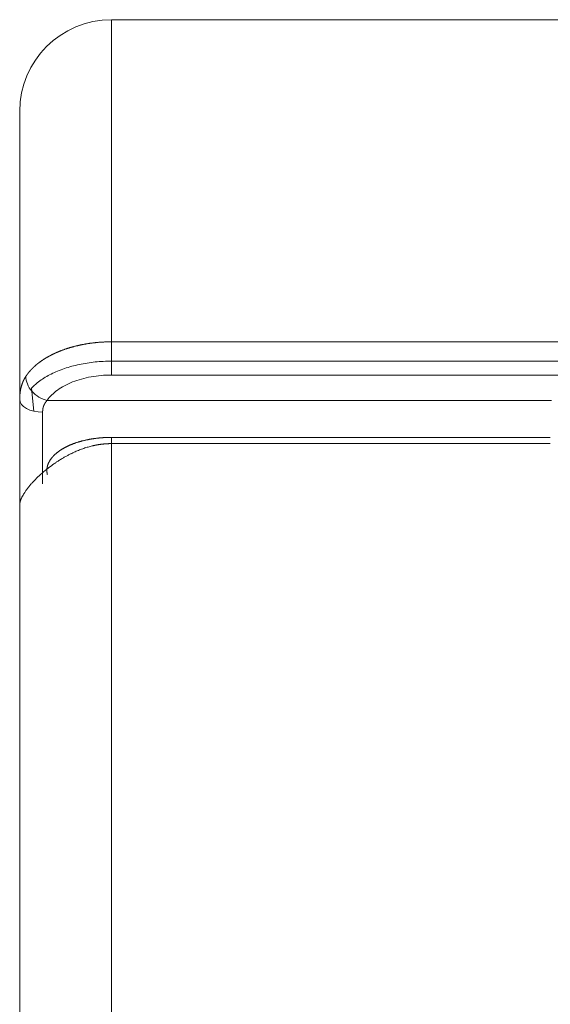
# Model space of a CAD drawing. Header units: millimetres. Extents: x 25069 to 61396, y 8621 to 21558.
# Tile 415 of 656: x 51261 to 51308, y 15385 to 15471. Entities that reach past the tile are written whole.
import ezdxf

# ---------------------------------------------------------------- set-up
doc = ezdxf.new("R2010")
doc.units = ezdxf.units.MM
doc.layers.add('10', color=7, linetype='Continuous')

msp = doc.modelspace()

# ---------------------------------------------------------------- linework, layer by layer
at = {"layer": '10', "color": 7, "linetype": 'Continuous', "lineweight": 15}
for p, q in [((51269.345, 15471.372), (51333.635, 15471.372)), ((51269.345, 15471.372), (51269.345, 15443.256)), ((51261.345, 15438.244), (51261.345, 15463.372)), ((51261.345, 15463.372), (51261.345, 15438.232)), ((51269.345, 15440.353), (51269.345, 15443.256)), ((51269.345, 15443.256), (51310.823, 15443.256)), ((51269.345, 15441.57), (51309.17, 15441.57)), ((51308.441, 15440.353), (51269.345, 15440.353)), ((51262.366, 15439.223), (51262.564, 15437.201)), ((51261.345, 15429.032), (51261.345, 15438.232)), ((51263.75, 15438.148), (51307.747, 15438.148)), ((51263.345, 15437.112), (51263.345, 15430.872)), ((51269.345, 15434.914), (51307.644, 15434.914)), ((51269.345, 15434.371), (51269.345, 15434.914)), ((51269.345, 15434.371), (51269.345, 15356.629)), ((51307.644, 15434.371), (51269.345, 15434.371)), ((51261.345, 15360.708), (51261.345, 15429.036)), ((51261.345, 15360.712), (51261.345, 15429.032))]:
    msp.add_line(p, q, dxfattribs=at)
msp.add_arc((51269.345, 15463.372), 8, 90, 180, dxfattribs=at)
for centre, major_axis, ratio, start_param, end_param in [((51263.75, 15439.787), (1.659, -1.117), 0.764103, 3.588815, 5.187732), ((51263.345, 15438.232), (2, 0), 0.560085, 3.141593, 4.712389)]:
    msp.add_ellipse(centre, major_axis=major_axis, ratio=ratio, start_param=start_param, end_param=end_param, dxfattribs=at)
for points, degree, knots in [([(51261.885, 15440.246), (51261.89, 15440.254), (51261.901, 15440.27), (51261.917, 15440.294), (51261.933, 15440.317), (51261.949, 15440.341), (51261.966, 15440.364), (51261.983, 15440.388), (51262, 15440.411), (51262.017, 15440.435), (51262.034, 15440.458), (51262.052, 15440.481), (51262.069, 15440.504), (51262.087, 15440.527), (51262.105, 15440.55), (51262.124, 15440.572), (51262.142, 15440.595), (51262.161, 15440.618), (51262.18, 15440.64), (51262.199, 15440.663), (51262.218, 15440.685), (51262.237, 15440.707), (51262.257, 15440.729), (51262.277, 15440.752), (51262.296, 15440.774), (51262.317, 15440.795), (51262.337, 15440.817), (51262.357, 15440.839), (51262.378, 15440.861), (51262.399, 15440.882), (51262.419, 15440.904), (51262.441, 15440.925), (51262.462, 15440.946), (51262.483, 15440.967), (51262.505, 15440.988), (51262.527, 15441.009), (51262.548, 15441.03), (51262.57, 15441.051), (51262.593, 15441.072), (51262.615, 15441.093), (51262.638, 15441.113), (51262.66, 15441.134), (51262.683, 15441.154), (51262.706, 15441.174), (51262.729, 15441.194), (51262.752, 15441.214), (51262.776, 15441.234), (51262.799, 15441.254), (51262.823, 15441.274), (51262.847, 15441.294), (51262.871, 15441.313), (51262.895, 15441.333), (51262.919, 15441.352), (51262.944, 15441.371), (51262.968, 15441.39), (51262.993, 15441.41), (51263.018, 15441.429), (51263.043, 15441.447), (51263.068, 15441.466), (51263.093, 15441.485), (51263.118, 15441.504), (51263.144, 15441.522), (51263.169, 15441.54), (51263.195, 15441.559), (51263.221, 15441.577), (51263.247, 15441.595), (51263.273, 15441.613), (51263.299, 15441.631), (51263.325, 15441.649), (51263.352, 15441.666), (51263.378, 15441.684), (51263.405, 15441.701), (51263.432, 15441.719), (51263.459, 15441.736), (51263.486, 15441.753), (51263.513, 15441.77), (51263.54, 15441.787), (51263.567, 15441.804), (51263.595, 15441.821), (51263.622, 15441.838), (51263.65, 15441.854), (51263.678, 15441.871), (51263.706, 15441.887), (51263.734, 15441.904), (51263.762, 15441.92), (51263.79, 15441.936), (51263.818, 15441.952), (51263.846, 15441.968), (51263.875, 15441.983), (51263.903, 15441.999), (51263.932, 15442.015), (51263.961, 15442.03), (51263.99, 15442.045), (51264.018, 15442.061), (51264.047, 15442.076), (51264.076, 15442.091), (51264.106, 15442.106), (51264.135, 15442.121), (51264.164, 15442.135), (51264.194, 15442.15), (51264.223, 15442.165), (51264.253, 15442.179), (51264.282, 15442.193), (51264.312, 15442.208), (51264.342, 15442.222), (51264.372, 15442.236), (51264.402, 15442.25), (51264.432, 15442.264), (51264.462, 15442.277), (51264.492, 15442.291), (51264.522, 15442.304), (51264.553, 15442.318), (51264.583, 15442.331), (51264.613, 15442.344), (51264.644, 15442.357), (51264.674, 15442.37), (51264.705, 15442.383), (51264.736, 15442.396), (51264.767, 15442.409), (51264.797, 15442.421), (51264.841, 15442.439), (51264.898, 15442.462), (51264.968, 15442.489), (51265.038, 15442.516), (51265.109, 15442.542), (51265.181, 15442.568), (51265.253, 15442.594), (51265.325, 15442.619), (51265.398, 15442.643), (51265.471, 15442.667), (51265.544, 15442.691), (51265.618, 15442.714), (51265.692, 15442.737), (51265.766, 15442.759), (51265.841, 15442.781), (51265.916, 15442.802), (51265.992, 15442.823), (51266.068, 15442.843), (51266.144, 15442.863), (51266.22, 15442.882), (51266.297, 15442.901), (51266.374, 15442.92), (51266.452, 15442.938), (51266.529, 15442.955), (51266.607, 15442.972), (51266.685, 15442.988), (51266.763, 15443.004), (51266.842, 15443.02), (51266.921, 15443.035), (51267, 15443.049), (51267.079, 15443.063), (51267.158, 15443.077), (51267.238, 15443.09), (51267.318, 15443.103), (51267.398, 15443.115), (51267.478, 15443.126), (51267.558, 15443.137), (51267.638, 15443.148), (51267.719, 15443.158), (51267.8, 15443.167), (51267.88, 15443.177), (51267.961, 15443.185), (51268.042, 15443.193), (51268.123, 15443.201), (51268.205, 15443.208), (51268.286, 15443.215), (51268.367, 15443.221), (51268.448, 15443.226), (51268.53, 15443.232), (51268.611, 15443.236), (51268.693, 15443.24), (51268.774, 15443.244), (51268.856, 15443.247), (51268.937, 15443.25), (51269.019, 15443.252), (51269.1, 15443.254), (51269.182, 15443.255), (51269.263, 15443.256), (51269.317, 15443.256), (51269.345, 15443.256)], 3, [0, 0, 0, 0, 0.004518, 0.00903, 0.013537, 0.018039, 0.022535, 0.027026, 0.031513, 0.035993, 0.040469, 0.044939, 0.049404, 0.053864, 0.058319, 0.062768, 0.067212, 0.071651, 0.076085, 0.080513, 0.084936, 0.089354, 0.093766, 0.098174, 0.102576, 0.106973, 0.111364, 0.115751, 0.120132, 0.124508, 0.128879, 0.133244, 0.137604, 0.141959, 0.146309, 0.150653, 0.154992, 0.159326, 0.163655, 0.167979, 0.172297, 0.17661, 0.180917, 0.18522, 0.189517, 0.193809, 0.198096, 0.202377, 0.206654, 0.210925, 0.21519, 0.219451, 0.223706, 0.227956, 0.232201, 0.236441, 0.240675, 0.244904, 0.249128, 0.253346, 0.25756, 0.261768, 0.265971, 0.270168, 0.274361, 0.278548, 0.28273, 0.286906, 0.291078, 0.295244, 0.299405, 0.30356, 0.307711, 0.311856, 0.315996, 0.320131, 0.32426, 0.328384, 0.332503, 0.336617, 0.340726, 0.344829, 0.348927, 0.35302, 0.357107, 0.361189, 0.365267, 0.369338, 0.373405, 0.377466, 0.381522, 0.385573, 0.389619, 0.393659, 0.397694, 0.401724, 0.405749, 0.409768, 0.413782, 0.417791, 0.421795, 0.425794, 0.429787, 0.433775, 0.437758, 0.441735, 0.445707, 0.449674, 0.453636, 0.457593, 0.461544, 0.46549, 0.469431, 0.473367, 0.477297, 0.481222, 0.485142, 0.489057, 0.492966, 0.49687, 0.500769, 0.50952, 0.518265, 0.527005, 0.53574, 0.54447, 0.553195, 0.561915, 0.57063, 0.57934, 0.588045, 0.596744, 0.605439, 0.614129, 0.622814, 0.631493, 0.640168, 0.648838, 0.657502, 0.666162, 0.674816, 0.683466, 0.69211, 0.70075, 0.709384, 0.718014, 0.726639, 0.735258, 0.743873, 0.752482, 0.761087, 0.769686, 0.778281, 0.786871, 0.795455, 0.804035, 0.812609, 0.821179, 0.829744, 0.838304, 0.846859, 0.855408, 0.863953, 0.872493, 0.881028, 0.889558, 0.898083, 0.906604, 0.915119, 0.923629, 0.932134, 0.940635, 0.94913, 0.957621, 0.966107, 0.974587, 0.983063, 0.991534, 1, 1, 1, 1]), ([(51262.366, 15439.223), (51262.521, 15439.382), (51262.694, 15439.536), (51263.025, 15439.797), (51263.176, 15439.905), (51263.491, 15440.111), (51263.656, 15440.21), (51264.173, 15440.492), (51264.547, 15440.663), (51265.353, 15440.968), (51265.775, 15441.097), (51266.432, 15441.257), (51266.655, 15441.305), (51267.11, 15441.39), (51267.343, 15441.427), (51268.047, 15441.518), (51268.52, 15441.554), (51269.112, 15441.569), (51269.228, 15441.57), (51269.345, 15441.57)], 3, [0, 0, 0, 0, 0.112941, 0.112941, 0.197519, 0.197519, 0.282098, 0.282098, 0.451254, 0.451254, 0.62041, 0.62041, 0.704988, 0.704988, 0.789567, 0.789567, 0.958723, 0.958723, 1, 1, 1, 1]), ([(51261.345, 15438.232), (51261.345, 15438.242), (51261.345, 15438.262), (51261.345, 15438.292), (51261.345, 15438.322), (51261.346, 15438.351), (51261.347, 15438.381), (51261.348, 15438.41), (51261.349, 15438.44), (51261.35, 15438.469), (51261.352, 15438.498), (51261.353, 15438.528), (51261.355, 15438.557), (51261.357, 15438.586), (51261.359, 15438.615), (51261.362, 15438.644), (51261.364, 15438.673), (51261.367, 15438.701), (51261.37, 15438.73), (51261.373, 15438.759), (51261.376, 15438.787), (51261.38, 15438.816), (51261.384, 15438.844), (51261.387, 15438.873), (51261.392, 15438.901), (51261.396, 15438.929), (51261.4, 15438.957), (51261.405, 15438.986), (51261.41, 15439.014), (51261.415, 15439.041), (51261.42, 15439.069), (51261.425, 15439.097), (51261.431, 15439.125), (51261.437, 15439.152), (51261.443, 15439.18), (51261.449, 15439.207), (51261.456, 15439.234), (51261.462, 15439.262), (51261.469, 15439.289), (51261.476, 15439.316), (51261.483, 15439.343), (51261.491, 15439.37), (51261.498, 15439.396), (51261.506, 15439.423), (51261.514, 15439.45), (51261.522, 15439.476), (51261.531, 15439.503), (51261.54, 15439.529), (51261.548, 15439.555), (51261.558, 15439.581), (51261.567, 15439.607), (51261.576, 15439.633), (51261.586, 15439.659), (51261.596, 15439.685), (51261.606, 15439.71), (51261.617, 15439.736), (51261.627, 15439.761), (51261.638, 15439.787), (51261.649, 15439.812), (51261.66, 15439.837), (51261.672, 15439.862), (51261.683, 15439.887), (51261.695, 15439.912), (51261.707, 15439.936), (51261.72, 15439.961), (51261.732, 15439.985), (51261.745, 15440.01), (51261.758, 15440.034), (51261.771, 15440.058), (51261.785, 15440.082), (51261.798, 15440.106), (51261.812, 15440.129), (51261.826, 15440.153), (51261.841, 15440.176), (51261.855, 15440.2), (51261.87, 15440.223), (51261.88, 15440.238), (51261.885, 15440.246)], 3, [0, 0, 0, 0, 0.012738, 0.025487, 0.038248, 0.051021, 0.063807, 0.076605, 0.089416, 0.102239, 0.115076, 0.127926, 0.140789, 0.153665, 0.166556, 0.17946, 0.192378, 0.205311, 0.218258, 0.23122, 0.244196, 0.257188, 0.270194, 0.283216, 0.296254, 0.309307, 0.322376, 0.335462, 0.348563, 0.361681, 0.374815, 0.387966, 0.401135, 0.41432, 0.427523, 0.440743, 0.45398, 0.467236, 0.48051, 0.493802, 0.507112, 0.520441, 0.533788, 0.547155, 0.56054, 0.573945, 0.587369, 0.600813, 0.614277, 0.62776, 0.641264, 0.654788, 0.668333, 0.681898, 0.695484, 0.709091, 0.722719, 0.736369, 0.75004, 0.763733, 0.777448, 0.791184, 0.804943, 0.818725, 0.832529, 0.846356, 0.860205, 0.874078, 0.887974, 0.901894, 0.915837, 0.929803, 0.943794, 0.957809, 0.971848, 0.985912, 1, 1, 1, 1]), ([(51269.345, 15440.353), (51268.738, 15440.353), (51268.147, 15440.301), (51267.283, 15440.147), (51267.001, 15440.083), (51266.462, 15439.933), (51266.204, 15439.847), (51265.709, 15439.652), (51265.471, 15439.543), (51265.033, 15439.308), (51264.83, 15439.181), (51264.459, 15438.912), (51264.289, 15438.768), (51263.989, 15438.467), (51263.859, 15438.311), (51263.75, 15438.148)], 3, [0, 0, 0, 0, 0.25, 0.25, 0.375, 0.375, 0.5, 0.5, 0.625, 0.625, 0.75, 0.75, 0.875, 0.875, 1, 1, 1, 1]), ([(51263.75, 15438.148), (51263.745, 15438.144), (51263.736, 15438.135), (51263.722, 15438.121), (51263.709, 15438.106), (51263.696, 15438.092), (51263.683, 15438.078), (51263.67, 15438.063), (51263.658, 15438.048), (51263.646, 15438.033), (51263.634, 15438.018), (51263.622, 15438.003), (51263.611, 15437.988), (51263.6, 15437.972), (51263.589, 15437.957), (51263.578, 15437.941), (51263.567, 15437.925), (51263.557, 15437.909), (51263.547, 15437.893), (51263.537, 15437.877), (51263.528, 15437.86), (51263.519, 15437.844), (51263.51, 15437.827), (51263.501, 15437.81), (51263.492, 15437.793), (51263.484, 15437.776), (51263.476, 15437.759), (51263.468, 15437.741), (51263.46, 15437.724), (51263.453, 15437.706), (51263.446, 15437.688), (51263.439, 15437.67), (51263.432, 15437.652), (51263.426, 15437.634), (51263.42, 15437.616), (51263.414, 15437.597), (51263.408, 15437.578), (51263.403, 15437.56), (51263.398, 15437.541), (51263.393, 15437.522), (51263.388, 15437.502), (51263.384, 15437.483), (51263.379, 15437.464), (51263.375, 15437.444), (51263.372, 15437.424), (51263.368, 15437.404), (51263.365, 15437.384), (51263.362, 15437.364), (51263.359, 15437.344), (51263.357, 15437.324), (51263.354, 15437.303), (51263.352, 15437.282), (51263.35, 15437.262), (51263.349, 15437.241), (51263.348, 15437.22), (51263.346, 15437.198), (51263.346, 15437.177), (51263.345, 15437.156), (51263.345, 15437.134), (51263.345, 15437.119), (51263.345, 15437.112)], 3, [0, 0, 0, 0, 0.018135, 0.036213, 0.054236, 0.072205, 0.090121, 0.107985, 0.1258, 0.143565, 0.161282, 0.178953, 0.196579, 0.214161, 0.231701, 0.249199, 0.266658, 0.284078, 0.301462, 0.318809, 0.336122, 0.353403, 0.370651, 0.38787, 0.40506, 0.422223, 0.43936, 0.456473, 0.473562, 0.49063, 0.507679, 0.524708, 0.54172, 0.558717, 0.5757, 0.59267, 0.609628, 0.626577, 0.643518, 0.660452, 0.67738, 0.694305, 0.711228, 0.728149, 0.745072, 0.761996, 0.778924, 0.795858, 0.812798, 0.829746, 0.846704, 0.863673, 0.880654, 0.89765, 0.914661, 0.931689, 0.948735, 0.965802, 0.982889, 1, 1, 1, 1]), ([(51263.763, 15431.666), (51263.678, 15431.984), (51263.742, 15432.31), (51263.804, 15432.628), (51264.005, 15432.937), (51264.201, 15433.238), (51264.52, 15433.511), (51264.83, 15433.778), (51265.242, 15434.004), (51265.645, 15434.226), (51266.129, 15434.399), (51266.603, 15434.569), (51267.138, 15434.685), (51267.659, 15434.798), (51268.219, 15434.856), (51268.775, 15434.914), (51269.345, 15434.914)], 2, [0, 0, 0, 0.125, 0.125, 0.25, 0.25, 0.375, 0.375, 0.5, 0.5, 0.625, 0.625, 0.75, 0.75, 0.875, 0.875, 1, 1, 1]), ([(51269.345, 15434.371), (51269.332, 15434.371), (51269.306, 15434.371), (51269.267, 15434.371), (51269.228, 15434.371), (51269.189, 15434.37), (51269.149, 15434.369), (51269.11, 15434.367), (51269.071, 15434.366), (51269.032, 15434.364), (51268.993, 15434.362), (51268.953, 15434.36), (51268.914, 15434.358), (51268.874, 15434.355), (51268.835, 15434.353), (51268.795, 15434.35), (51268.756, 15434.346), (51268.716, 15434.343), (51268.676, 15434.339), (51268.636, 15434.335), (51268.597, 15434.331), (51268.557, 15434.327), (51268.517, 15434.322), (51268.477, 15434.317), (51268.437, 15434.312), (51268.397, 15434.307), (51268.357, 15434.301), (51268.317, 15434.295), (51268.277, 15434.289), (51268.237, 15434.283), (51268.197, 15434.277), (51268.157, 15434.27), (51268.117, 15434.263), (51268.077, 15434.256), (51268.036, 15434.248), (51267.996, 15434.241), (51267.956, 15434.233), (51267.915, 15434.225), (51267.875, 15434.216), (51267.835, 15434.208), (51267.795, 15434.199), (51267.649, 15434.166), (51267.394, 15434.101), (51267.028, 15433.99), (51266.649, 15433.856), (51266.333, 15433.728), (51266.076, 15433.613), (51265.873, 15433.517), (51265.653, 15433.407), (51265.416, 15433.282), (51265.165, 15433.14), (51264.943, 15433.007), (51264.761, 15432.893), (51264.63, 15432.808), (51264.522, 15432.735), (51264.434, 15432.676), (51264.368, 15432.63), (51264.322, 15432.598), (51264.267, 15432.559), (51264.196, 15432.508), (51264.106, 15432.442), (51264.02, 15432.378), (51263.938, 15432.317), (51263.86, 15432.257), (51263.787, 15432.199), (51263.544, 15432.006), (51263.171, 15431.689), (51262.776, 15431.31), (51262.496, 15431.017), (51262.297, 15430.793), (51262.12, 15430.581), (51261.96, 15430.373), (51261.815, 15430.169), (51261.688, 15429.971), (51261.582, 15429.786), (51261.519, 15429.659), (51261.484, 15429.58), (51261.469, 15429.546), (51261.456, 15429.513), (51261.443, 15429.48), (51261.43, 15429.447), (51261.419, 15429.415), (51261.409, 15429.384), (51261.399, 15429.354), (51261.39, 15429.323), (51261.382, 15429.294), (51261.375, 15429.265), (51261.368, 15429.237), (51261.363, 15429.209), (51261.358, 15429.182), (51261.354, 15429.155), (51261.35, 15429.129), (51261.348, 15429.104), (51261.346, 15429.079), (51261.345, 15429.055), (51261.345, 15429.039), (51261.345, 15429.032)], 3, [0, 0, 0, 0, 0.003045, 0.006095, 0.009149, 0.012208, 0.015271, 0.01834, 0.021413, 0.024491, 0.027574, 0.030662, 0.033754, 0.036852, 0.039955, 0.043063, 0.046176, 0.049294, 0.052417, 0.055546, 0.05868, 0.061819, 0.064963, 0.068113, 0.071269, 0.07443, 0.077596, 0.080768, 0.083945, 0.087128, 0.090317, 0.093511, 0.096712, 0.099917, 0.103129, 0.106347, 0.10957, 0.112799, 0.116035, 0.119276, 0.122523, 0.125776, 0.154436, 0.184667, 0.216485, 0.249903, 0.266112, 0.284167, 0.304067, 0.325813, 0.349403, 0.374838, 0.389949, 0.40299, 0.413962, 0.422866, 0.429702, 0.43447, 0.437171, 0.447135, 0.456749, 0.466014, 0.474929, 0.483496, 0.491714, 0.499584, 0.565812, 0.624714, 0.657544, 0.689342, 0.720131, 0.749936, 0.782147, 0.813716, 0.844681, 0.875078, 0.881453, 0.887812, 0.894155, 0.900484, 0.906798, 0.913098, 0.919383, 0.925656, 0.931915, 0.938161, 0.944395, 0.950617, 0.956827, 0.963026, 0.969213, 0.97539, 0.981557, 0.987714, 0.993862, 1, 1, 1, 1])]:
    msp.add_open_spline(points, degree=degree, knots=knots, dxfattribs=at)

doc.saveas('drawing.dxf')
